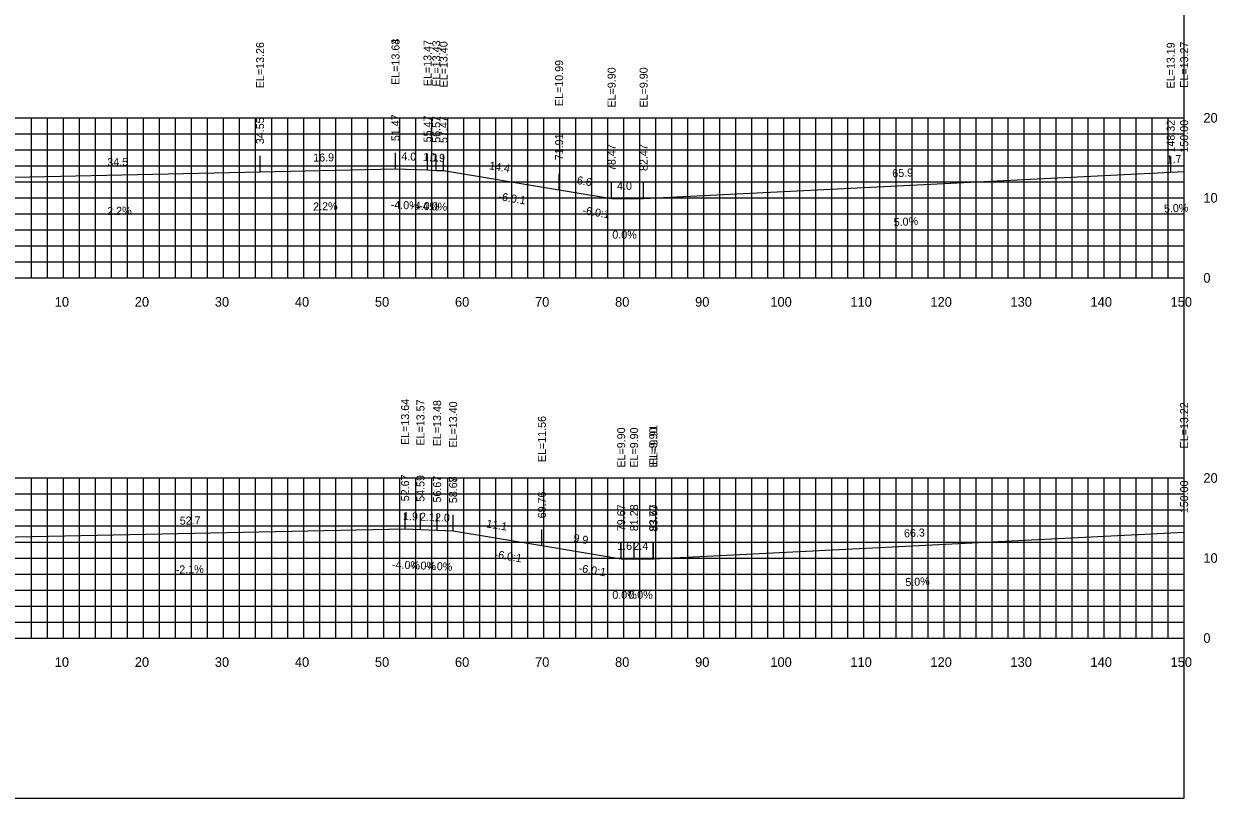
# Model space of a CAD drawing. Extents: x 1797419 to 1809236, y 248759 to 251512.
# Drawn here: x 1802984 to 1803133, y 249757.7 to 249854.5 of the extents above; entities that cross this region are included whole.
import ezdxf

# ---------------------------------------------------------------- set-up
doc = ezdxf.new("R2010")
doc.units = 0
for name, color, linetype in [('10', 7, 'Continuous'), ('3', 7, 'Continuous'), ('31', 7, 'Continuous'), ('4', 7, 'Continuous'), ('60', 7, 'Continuous'), ('CL-CNST', 7, 'Continuous'), ('Level 62', 7, 'Continuous')]:
    doc.layers.add(name, color=color, linetype=linetype)

msp = doc.modelspace()

# ---------------------------------------------------------------- linework, layer by layer
for p, q in [((1803013.48, 249835.98), (1803013.48, 249837.98)), ((1803030.4, 249836.36), (1803030.4, 249838.36)), ((1803030.4, 249836.36), (1803030.4, 249838.36)), ((1803034.4, 249836.2), (1803034.4, 249838.2)), ((1803035.49, 249836.15), (1803035.49, 249838.15)), ((1803036.4, 249836.12), (1803036.4, 249838.12)), ((1803127.25, 249835.91), (1803127.25, 249837.91)), ((1803128.93, 249835.99), (1803128.93, 249837.99)), ((1803050.84, 249833.71), (1803050.84, 249835.71)), ((1803057.4, 249832.62), (1803057.4, 249834.62)), ((1803061.4, 249832.62), (1803061.4, 249834.62)), ((1803031.6, 249791.37), (1803031.6, 249793.37)), ((1803033.52, 249791.29), (1803033.52, 249793.29)), ((1803035.6, 249791.21), (1803035.6, 249793.21)), ((1803037.6, 249791.13), (1803037.6, 249793.13)), ((1803037.6, 249791.12), (1803037.6, 249793.12)), ((1803128.93, 249790.94), (1803128.93, 249792.94)), ((1803048.69, 249789.28), (1803048.69, 249791.28)), ((1803058.6, 249787.63), (1803058.6, 249789.63)), ((1803060.21, 249787.63), (1803060.21, 249789.63)), ((1803062.6, 249787.63), (1803062.6, 249789.63)), ((1803062.63, 249787.63), (1803062.63, 249789.63))]:
    msp.add_line(p, q)
msp.add_lwpolyline([(1802828.93, 249757.72), (1803128.93, 249757.72), (1803128.93, 249947.72), (1802828.93, 249947.72)], close=True)
at = {"layer": '60'}
for p, q in [((1803128.93, 249822.72), (1803128.93, 249842.72)), ((1803128.99, 249842.72), (1803128.93, 249842.72)), ((1803128.99, 249832.72), (1803128.93, 249832.72)), ((1802828.93, 249822.72), (1803128.93, 249822.72)), ((1802988.93, 249822.66), (1802988.93, 249822.72)), ((1802998.93, 249822.66), (1802998.93, 249822.72)), ((1803008.93, 249822.66), (1803008.93, 249822.72)), ((1803018.93, 249822.66), (1803018.93, 249822.72)), ((1803028.93, 249822.66), (1803028.93, 249822.72)), ((1803038.93, 249822.66), (1803038.93, 249822.72)), ((1803048.93, 249822.66), (1803048.93, 249822.72)), ((1803058.93, 249822.66), (1803058.93, 249822.72)), ((1803068.93, 249822.66), (1803068.93, 249822.72)), ((1803078.93, 249822.66), (1803078.93, 249822.72)), ((1803088.93, 249822.66), (1803088.93, 249822.72)), ((1803098.93, 249822.66), (1803098.93, 249822.72)), ((1803108.93, 249822.66), (1803108.93, 249822.72)), ((1803118.93, 249822.66), (1803118.93, 249822.72)), ((1803128.93, 249822.66), (1803128.93, 249822.72)), ((1803128.99, 249822.72), (1803128.93, 249822.72)), ((1803128.93, 249777.72), (1803128.93, 249797.72)), ((1803128.99, 249797.72), (1803128.93, 249797.72)), ((1803128.99, 249787.72), (1803128.93, 249787.72)), ((1802828.93, 249777.72), (1803128.93, 249777.72)), ((1802988.93, 249777.66), (1802988.93, 249777.72)), ((1802998.93, 249777.66), (1802998.93, 249777.72)), ((1803008.93, 249777.66), (1803008.93, 249777.72)), ((1803018.93, 249777.66), (1803018.93, 249777.72)), ((1803028.93, 249777.66), (1803028.93, 249777.72)), ((1803038.93, 249777.66), (1803038.93, 249777.72)), ((1803048.93, 249777.66), (1803048.93, 249777.72)), ((1803058.93, 249777.66), (1803058.93, 249777.72)), ((1803068.93, 249777.66), (1803068.93, 249777.72)), ((1803078.93, 249777.66), (1803078.93, 249777.72)), ((1803088.93, 249777.66), (1803088.93, 249777.72)), ((1803098.93, 249777.66), (1803098.93, 249777.72)), ((1803108.93, 249777.66), (1803108.93, 249777.72)), ((1803118.93, 249777.66), (1803118.93, 249777.72)), ((1803128.93, 249777.66), (1803128.93, 249777.72)), ((1803128.99, 249777.72), (1803128.93, 249777.72))]:
    msp.add_line(p, q, dxfattribs=at)
at = {"layer": 'CL-CNST'}
for points in [[(1802978.93, 249835.22), (1803013.48, 249835.98), (1803030.4, 249836.36), (1803030.4, 249836.36), (1803034.4, 249836.2), (1803035.49, 249836.15), (1803036.4, 249836.12), (1803050.84, 249833.71), (1803057.4, 249832.62), (1803061.4, 249832.62), (1803127.25, 249835.91), (1803128.93, 249835.99)], [(1802866.93, 249790.19), (1802866.94, 249790.19), (1802886.93, 249785.19), (1802890.93, 249785.19), (1802890.93, 249785.19), (1802900.11, 249786.72), (1802911.93, 249788.69), (1802913.93, 249788.77), (1802916.47, 249788.87), (1802917.93, 249788.93), (1802917.94, 249788.93), (1802959.11, 249789.84), (1802978.93, 249790.27), (1803031.6, 249791.37), (1803033.52, 249791.29), (1803035.6, 249791.21), (1803037.6, 249791.13), (1803037.6, 249791.12), (1803048.69, 249789.28), (1803058.6, 249787.63), (1803060.21, 249787.63), (1803062.6, 249787.63), (1803062.63, 249787.63), (1803128.93, 249790.94)]]:
    msp.add_lwpolyline(points, dxfattribs=at)
at = {"layer": 'Level 62'}
for p, q in [((1802828.93, 249842.72), (1803128.93, 249842.72)), ((1802984.93, 249822.72), (1802984.93, 249842.72)), ((1802986.93, 249822.72), (1802986.93, 249842.72)), ((1802988.93, 249822.72), (1802988.93, 249842.72)), ((1802990.93, 249822.72), (1802990.93, 249842.72)), ((1802992.93, 249822.72), (1802992.93, 249842.72)), ((1802994.93, 249822.72), (1802994.93, 249842.72)), ((1802996.93, 249822.72), (1802996.93, 249842.72)), ((1802998.93, 249822.72), (1802998.93, 249842.72)), ((1803000.93, 249822.72), (1803000.93, 249842.72)), ((1803002.93, 249822.72), (1803002.93, 249842.72)), ((1803004.93, 249822.72), (1803004.93, 249842.72)), ((1803006.93, 249822.72), (1803006.93, 249842.72)), ((1803008.93, 249822.72), (1803008.93, 249842.72)), ((1803010.93, 249822.72), (1803010.93, 249842.72)), ((1803012.93, 249822.72), (1803012.93, 249842.72)), ((1803014.93, 249822.72), (1803014.93, 249842.72)), ((1803016.93, 249822.72), (1803016.93, 249842.72)), ((1803018.93, 249822.72), (1803018.93, 249842.72)), ((1803020.93, 249822.72), (1803020.93, 249842.72)), ((1803022.93, 249822.72), (1803022.93, 249842.72)), ((1803024.93, 249822.72), (1803024.93, 249842.72)), ((1803026.93, 249822.72), (1803026.93, 249842.72)), ((1803028.93, 249822.72), (1803028.93, 249842.72)), ((1803030.93, 249822.72), (1803030.93, 249842.72)), ((1803032.93, 249822.72), (1803032.93, 249842.72)), ((1803034.93, 249822.72), (1803034.93, 249842.72)), ((1803036.93, 249822.72), (1803036.93, 249842.72)), ((1803038.93, 249822.72), (1803038.93, 249842.72)), ((1803040.93, 249822.72), (1803040.93, 249842.72)), ((1803042.93, 249822.72), (1803042.93, 249842.72)), ((1803044.93, 249822.72), (1803044.93, 249842.72)), ((1803046.93, 249822.72), (1803046.93, 249842.72)), ((1803048.93, 249822.72), (1803048.93, 249842.72)), ((1803050.93, 249822.72), (1803050.93, 249842.72)), ((1803052.93, 249822.72), (1803052.93, 249842.72)), ((1803054.93, 249822.72), (1803054.93, 249842.72)), ((1803056.93, 249822.72), (1803056.93, 249842.72)), ((1803058.93, 249822.72), (1803058.93, 249842.72)), ((1803060.93, 249822.72), (1803060.93, 249842.72)), ((1803062.93, 249822.72), (1803062.93, 249842.72)), ((1803064.93, 249822.72), (1803064.93, 249842.72)), ((1803066.93, 249822.72), (1803066.93, 249842.72)), ((1803068.93, 249822.72), (1803068.93, 249842.72)), ((1803070.93, 249822.72), (1803070.93, 249842.72)), ((1803072.93, 249822.72), (1803072.93, 249842.72)), ((1803074.93, 249822.72), (1803074.93, 249842.72)), ((1803076.93, 249822.72), (1803076.93, 249842.72)), ((1803078.93, 249822.72), (1803078.93, 249842.72)), ((1803080.93, 249822.72), (1803080.93, 249842.72)), ((1803082.93, 249822.72), (1803082.93, 249842.72)), ((1803084.93, 249822.72), (1803084.93, 249842.72)), ((1803086.93, 249822.72), (1803086.93, 249842.72)), ((1803088.93, 249822.72), (1803088.93, 249842.72)), ((1803090.93, 249822.72), (1803090.93, 249842.72)), ((1803092.93, 249822.72), (1803092.93, 249842.72)), ((1803094.93, 249822.72), (1803094.93, 249842.72)), ((1803096.93, 249822.72), (1803096.93, 249842.72)), ((1803098.93, 249822.72), (1803098.93, 249842.72)), ((1803100.93, 249822.72), (1803100.93, 249842.72)), ((1803102.93, 249822.72), (1803102.93, 249842.72)), ((1803104.93, 249822.72), (1803104.93, 249842.72)), ((1803106.93, 249822.72), (1803106.93, 249842.72)), ((1803108.93, 249822.72), (1803108.93, 249842.72)), ((1803110.93, 249822.72), (1803110.93, 249842.72)), ((1803112.93, 249822.72), (1803112.93, 249842.72)), ((1803114.93, 249822.72), (1803114.93, 249842.72)), ((1803116.93, 249822.72), (1803116.93, 249842.72)), ((1803118.93, 249822.72), (1803118.93, 249842.72)), ((1803120.93, 249822.72), (1803120.93, 249842.72)), ((1803122.93, 249822.72), (1803122.93, 249842.72)), ((1803124.93, 249822.72), (1803124.93, 249842.72)), ((1803126.93, 249822.72), (1803126.93, 249842.72)), ((1803128.93, 249822.72), (1803128.93, 249842.72)), ((1802828.93, 249840.72), (1803128.93, 249840.72)), ((1802828.93, 249838.72), (1803128.93, 249838.72)), ((1802828.93, 249836.72), (1803128.93, 249836.72)), ((1802828.93, 249834.72), (1803128.93, 249834.72)), ((1802828.93, 249832.72), (1803128.93, 249832.72)), ((1802828.93, 249830.72), (1803128.93, 249830.72)), ((1802828.93, 249828.72), (1803128.93, 249828.72)), ((1802828.93, 249826.72), (1803128.93, 249826.72)), ((1802828.93, 249824.72), (1803128.93, 249824.72)), ((1802828.93, 249822.72), (1803128.93, 249822.72)), ((1802828.93, 249797.72), (1803128.93, 249797.72)), ((1802984.93, 249777.72), (1802984.93, 249797.72)), ((1802986.93, 249777.72), (1802986.93, 249797.72)), ((1802988.93, 249777.72), (1802988.93, 249797.72)), ((1802990.93, 249777.72), (1802990.93, 249797.72)), ((1802992.93, 249777.72), (1802992.93, 249797.72)), ((1802994.93, 249777.72), (1802994.93, 249797.72)), ((1802996.93, 249777.72), (1802996.93, 249797.72)), ((1802998.93, 249777.72), (1802998.93, 249797.72)), ((1803000.93, 249777.72), (1803000.93, 249797.72)), ((1803002.93, 249777.72), (1803002.93, 249797.72)), ((1803004.93, 249777.72), (1803004.93, 249797.72)), ((1803006.93, 249777.72), (1803006.93, 249797.72)), ((1803008.93, 249777.72), (1803008.93, 249797.72)), ((1803010.93, 249777.72), (1803010.93, 249797.72)), ((1803012.93, 249777.72), (1803012.93, 249797.72)), ((1803014.93, 249777.72), (1803014.93, 249797.72)), ((1803016.93, 249777.72), (1803016.93, 249797.72)), ((1803018.93, 249777.72), (1803018.93, 249797.72)), ((1803020.93, 249777.72), (1803020.93, 249797.72)), ((1803022.93, 249777.72), (1803022.93, 249797.72)), ((1803024.93, 249777.72), (1803024.93, 249797.72)), ((1803026.93, 249777.72), (1803026.93, 249797.72)), ((1803028.93, 249777.72), (1803028.93, 249797.72)), ((1803030.93, 249777.72), (1803030.93, 249797.72)), ((1803032.93, 249777.72), (1803032.93, 249797.72)), ((1803034.93, 249777.72), (1803034.93, 249797.72)), ((1803036.93, 249777.72), (1803036.93, 249797.72)), ((1803038.93, 249777.72), (1803038.93, 249797.72)), ((1803040.93, 249777.72), (1803040.93, 249797.72)), ((1803042.93, 249777.72), (1803042.93, 249797.72)), ((1803044.93, 249777.72), (1803044.93, 249797.72)), ((1803046.93, 249777.72), (1803046.93, 249797.72)), ((1803048.93, 249777.72), (1803048.93, 249797.72)), ((1803050.93, 249777.72), (1803050.93, 249797.72)), ((1803052.93, 249777.72), (1803052.93, 249797.72)), ((1803054.93, 249777.72), (1803054.93, 249797.72)), ((1803056.93, 249777.72), (1803056.93, 249797.72)), ((1803058.93, 249777.72), (1803058.93, 249797.72)), ((1803060.93, 249777.72), (1803060.93, 249797.72)), ((1803062.93, 249777.72), (1803062.93, 249797.72)), ((1803064.93, 249777.72), (1803064.93, 249797.72)), ((1803066.93, 249777.72), (1803066.93, 249797.72)), ((1803068.93, 249777.72), (1803068.93, 249797.72)), ((1803070.93, 249777.72), (1803070.93, 249797.72)), ((1803072.93, 249777.72), (1803072.93, 249797.72)), ((1803074.93, 249777.72), (1803074.93, 249797.72)), ((1803076.93, 249777.72), (1803076.93, 249797.72)), ((1803078.93, 249777.72), (1803078.93, 249797.72)), ((1803080.93, 249777.72), (1803080.93, 249797.72)), ((1803082.93, 249777.72), (1803082.93, 249797.72)), ((1803084.93, 249777.72), (1803084.93, 249797.72)), ((1803086.93, 249777.72), (1803086.93, 249797.72)), ((1803088.93, 249777.72), (1803088.93, 249797.72)), ((1803090.93, 249777.72), (1803090.93, 249797.72)), ((1803092.93, 249777.72), (1803092.93, 249797.72)), ((1803094.93, 249777.72), (1803094.93, 249797.72)), ((1803096.93, 249777.72), (1803096.93, 249797.72)), ((1803098.93, 249777.72), (1803098.93, 249797.72)), ((1803100.93, 249777.72), (1803100.93, 249797.72)), ((1803102.93, 249777.72), (1803102.93, 249797.72)), ((1803104.93, 249777.72), (1803104.93, 249797.72)), ((1803106.93, 249777.72), (1803106.93, 249797.72)), ((1803108.93, 249777.72), (1803108.93, 249797.72)), ((1803110.93, 249777.72), (1803110.93, 249797.72)), ((1803112.93, 249777.72), (1803112.93, 249797.72)), ((1803114.93, 249777.72), (1803114.93, 249797.72)), ((1803116.93, 249777.72), (1803116.93, 249797.72)), ((1803118.93, 249777.72), (1803118.93, 249797.72)), ((1803120.93, 249777.72), (1803120.93, 249797.72)), ((1803122.93, 249777.72), (1803122.93, 249797.72)), ((1803124.93, 249777.72), (1803124.93, 249797.72)), ((1803126.93, 249777.72), (1803126.93, 249797.72)), ((1803128.93, 249777.72), (1803128.93, 249797.72)), ((1802828.93, 249795.72), (1803128.93, 249795.72)), ((1802828.93, 249793.72), (1803128.93, 249793.72)), ((1802828.93, 249791.72), (1803128.93, 249791.72)), ((1802828.93, 249789.72), (1803128.93, 249789.72)), ((1802828.93, 249787.72), (1803128.93, 249787.72)), ((1802828.93, 249785.72), (1803128.93, 249785.72)), ((1802828.93, 249783.72), (1803128.93, 249783.72)), ((1802828.93, 249781.72), (1803128.93, 249781.72)), ((1802828.93, 249779.72), (1803128.93, 249779.72)), ((1802828.93, 249777.72), (1803128.93, 249777.72))]:
    msp.add_line(p, q, dxfattribs=at)

# ---------------------------------------------------------------- texts
for p in [(1803043.21, 249832.45), (1803053.71, 249830.7), (1803042.73, 249787.73), (1803053.23, 249785.99)]:
    msp.add_text('-6.0:1', height=1, rotation=350.5377).set_placement(p)
at = {"layer": '10'}
for s, p in [('10', (1802987.83, 249819.12)), ('20', (1802997.83, 249819.12)), ('30', (1803007.83, 249819.12)), ('40', (1803017.83, 249819.12)), ('50', (1803027.83, 249819.12)), ('60', (1803037.83, 249819.12)), ('70', (1803047.83, 249819.12)), ('80', (1803057.83, 249819.12)), ('90', (1803067.83, 249819.12)), ('100', (1803077.23, 249819.12)), ('110', (1803087.23, 249819.12)), ('120', (1803097.23, 249819.12)), ('130', (1803107.23, 249819.12)), ('140', (1803117.23, 249819.12)), ('150', (1803127.23, 249819.12)), ('10', (1802987.83, 249774.12)), ('20', (1802997.83, 249774.12)), ('30', (1803007.83, 249774.12)), ('40', (1803017.83, 249774.12)), ('50', (1803027.83, 249774.12)), ('60', (1803037.83, 249774.12)), ('70', (1803047.83, 249774.12)), ('80', (1803057.83, 249774.12)), ('90', (1803067.83, 249774.12)), ('100', (1803077.23, 249774.12)), ('110', (1803087.23, 249774.12)), ('120', (1803097.23, 249774.12)), ('130', (1803107.23, 249774.12)), ('140', (1803117.23, 249774.12)), ('150', (1803127.23, 249774.12))]:
    msp.add_text(s, height=1.2, dxfattribs=at).set_placement(p)
at = {"layer": '3'}
for s, p in [('EL=13.26', (1803013.98, 249846.41)), ('EL=13.64', (1803030.9, 249846.83)), ('EL=13.63', (1803030.9, 249846.83)), ('EL=13.47', (1803034.9, 249846.67)), ('EL=13.43', (1803035.99, 249846.62)), ('EL=13.40', (1803036.9, 249846.51)), ('EL=13.19', (1803127.75, 249846.38)), ('EL=13.27', (1803129.43, 249846.47)), ('EL=10.99', (1803051.34, 249844.18)), ('EL=9.90', (1803057.9, 249844)), ('EL=9.90', (1803061.9, 249844)), ('51.47', (1803030.9, 249839.8)), ('51.47', (1803030.9, 249839.8)), ('55.47', (1803034.9, 249839.65)), ('34.55', (1803013.98, 249839.43)), ('56.57', (1803035.99, 249839.6)), ('57.47', (1803036.9, 249839.57)), ('148.32', (1803127.75, 249838.37)), ('150.00', (1803129.43, 249838.37)), ('71.91', (1803051.34, 249837.41)), ('78.47', (1803057.9, 249836.07)), ('82.47', (1803061.9, 249836.07)), ('EL=13.64', (1803032.1, 249801.84)), ('EL=13.57', (1803034.02, 249801.76)), ('EL=13.48', (1803036.1, 249801.68)), ('EL=13.40', (1803038.1, 249801.52)), ('EL=13.40', (1803038.1, 249801.52)), ('EL=13.22', (1803129.43, 249801.41)), ('EL=11.56', (1803049.19, 249799.7)), ('EL=9.91', (1803063.13, 249799.34)), ('EL=9.90', (1803059.1, 249799.01)), ('EL=9.90', (1803060.71, 249799.01)), ('EL=9.90', (1803063.1, 249799.01)), ('52.67', (1803032.1, 249794.81)), ('54.59', (1803034.02, 249794.74)), ('56.67', (1803036.1, 249794.65)), ('58.67', (1803038.1, 249794.57)), ('58.68', (1803038.1, 249794.57)), ('150.00', (1803129.43, 249793.32)), ('69.76', (1803049.19, 249792.68)), ('79.67', (1803059.1, 249791.07)), ('81.28', (1803060.71, 249791.07)), ('83.67', (1803063.1, 249791.07)), ('83.70', (1803063.13, 249791))]:
    msp.add_text(s, height=1, rotation=90, dxfattribs=at).set_placement(p)
at = {"layer": '31'}
for s, p in [('20', (1803131.33, 249842.12)), ('10', (1803131.33, 249832.12)), ('0', (1803131.33, 249822.12)), ('20', (1803131.33, 249797.12)), ('10', (1803131.33, 249787.12)), ('0', (1803131.33, 249777.12))]:
    msp.add_text(s, height=1.2, dxfattribs=at).set_placement(p)
at = {"layer": '4'}
for s, rotation, p in [('34.5', 1.261, (1802994.4, 249836.66)), ('16.9', 1.261, (1803020.13, 249837.23)), ('4.0', 357.7091, (1803031.12, 249837.43)), ('1.1', 357.7099, (1803033.83, 249837.32)), ('0.9', 357.7099, (1803034.71, 249837.28)), ('14.4', 350.5377, (1803042.05, 249836.29)), ('1.7', 2.8624, (1803126.75, 249836.99)), ('65.9', 2.8624, (1803092.49, 249835.27)), ('6.6', 350.5377, (1803053.01, 249834.46)), ('2.2%', 1.261, (1802994.4, 249830.56)), ('2.2%', 1.261, (1803020.13, 249831.13)), ('-4.0%', 357.7091, (1803029.79, 249831.38)), ('-4.0%', 357.7099, (1803032.34, 249831.27)), ('-4.0%', 357.7099, (1803033.34, 249831.23)), ('5.0%', 2.8624, (1803126.43, 249830.86)), ('5.0%', 2.8624, (1803092.66, 249829.17)), ('52.7', 1.1877, (1803003.46, 249791.88)), ('1.9', 357.7098, (1803031.32, 249792.48)), ('2.1', 357.7098, (1803033.44, 249792.39)), ('2.0', 357.7086, (1803035.32, 249792.32)), ('11.1', 350.5377, (1803041.7, 249791.56)), ('66.3', 2.8624, (1803093.95, 249790.29)), ('9.9', 350.5377, (1803052.56, 249789.75)), ('-2.1%', 1.1877, (1803002.96, 249785.77)), ('-4.0%', 357.7098, (1803029.95, 249786.43)), ('-4.0%', 357.7098, (1803031.95, 249786.35)), ('-4.0%', 357.7086, (1803033.99, 249786.27)), ('5.0%', 2.8624, (1803094.12, 249784.19))]:
    msp.add_text(s, height=1, rotation=rotation, dxfattribs=at).set_placement(p)
for s, p in [('4.0', (1803058.08, 249833.72)), ('0.0%', (1803057.49, 249827.62)), ('1.6', (1803058.1, 249788.73)), ('2.4', (1803060.12, 249788.73)), ('0.0%', (1803057.49, 249782.63)), ('0.0%', (1803059.49, 249782.63))]:
    msp.add_text(s, height=1, dxfattribs=at).set_placement(p)

doc.saveas('drawing.dxf')
